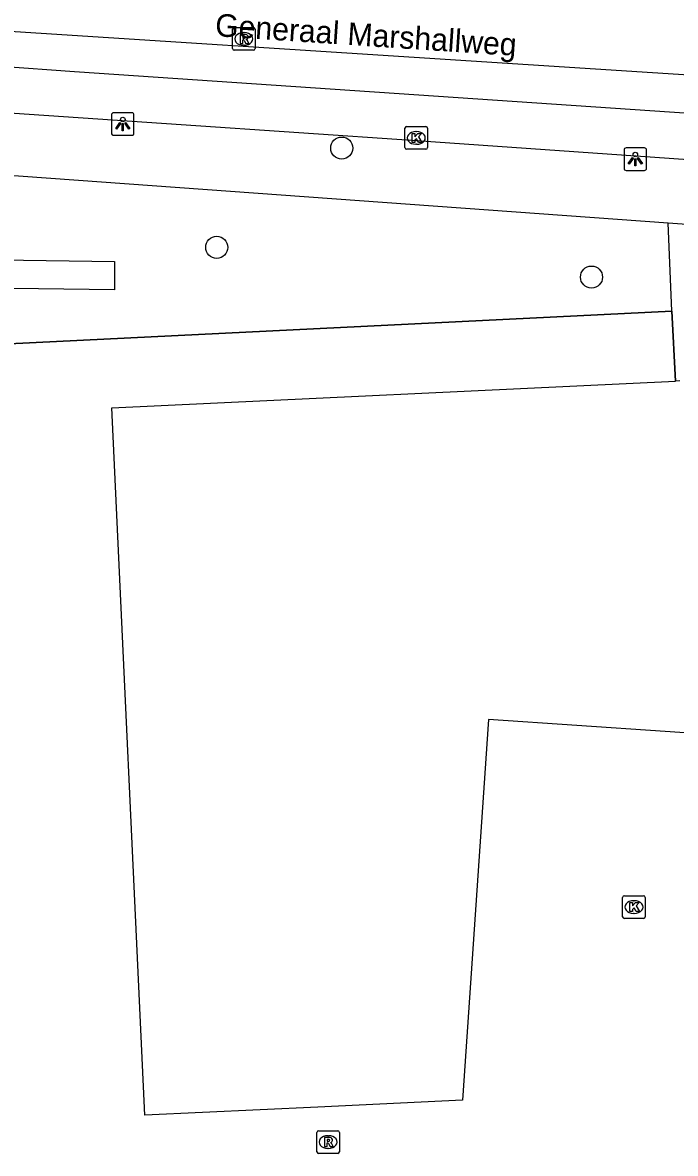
# Model space of a CAD drawing. Extents: x 161084 to 161928, y 385355 to 386522.
# Drawn here: x 161331.4 to 161360.4, y 386105.9 to 386156 of the extents above; entities that cross this region are included whole.
import ezdxf

# ---------------------------------------------------------------- set-up
doc = ezdxf.new("R2010")
doc.units = 0
for name, color, linetype in [('IMGEO_Boom', 7, 'Continuous'), ('IMGEO_Groenvoorziening', 7, 'Continuous'), ('IMGEO_Hek', 7, 'Continuous'), ('IMGEO_Kolk', 7, 'Continuous'), ('IMGEO_Lichtpunt', 7, 'Continuous'), ('IMGEO_Openbare_ruimte_label', 7, 'Continuous'), ('IMGEO_Pand', 7, 'Continuous'), ('IMGEO_Rijbaan_lokaal_gesloten', 7, 'Continuous'), ('IMGEO_Rioolput', 7, 'Continuous'), ('IMGEO_Voetpad_open', 7, 'Continuous')]:
    doc.layers.add(name, color=color, linetype=linetype)

msp = doc.modelspace()

# ---------------------------------------------------------------- linework, layer by layer
at = {"layer": 'IMGEO_Boom'}
for centre in [(161345.574, 386150.422), (161340.036, 386146.028), (161356.642, 386144.709)]:
    msp.add_circle(centre, 0.489, dxfattribs=at)
at = {"layer": 'IMGEO_Groenvoorziening'}
for points in [[(161360.195, 386143.207), (161360.035, 386147.116)], [(161360.195, 386143.207), (161326.629, 386141.553)], [(161360.358, 386140.107), (161360.195, 386143.207)]]:
    msp.add_lwpolyline(points, dxfattribs=at)
at = {"layer": 'IMGEO_Hek'}
for points in [[(161326.629, 386141.553), (161360.195, 386143.207)], [(161360.195, 386143.207), (161360.358, 386140.107)]]:
    msp.add_lwpolyline(points, dxfattribs=at)
at = {"layer": 'IMGEO_Kolk'}
for p, q in [((161348.377, 386150.449), (161348.377, 386151.301)), ((161348.452, 386151.375), (161349.304, 386151.375)), ((161349.378, 386151.301), (161349.378, 386150.449)), ((161348.865, 386151.155), (161348.89, 386151.155)), ((161349.304, 386150.375), (161348.452, 386150.375)), ((161348.888, 386150.595), (161348.863, 386150.595)), ((161358.022, 386116.386), (161358.022, 386117.238)), ((161358.097, 386117.312), (161358.949, 386117.312)), ((161359.023, 386117.238), (161359.023, 386116.386)), ((161358.51, 386117.092), (161358.535, 386117.092)), ((161358.949, 386116.312), (161358.097, 386116.312)), ((161358.533, 386116.532), (161358.508, 386116.532))]:
    msp.add_line(p, q, dxfattribs=at)
for points in [[(161348.377, 386150.449), (161348.377, 386151.301)], [(161348.452, 386151.375), (161349.304, 386151.375)], [(161349.378, 386151.301), (161349.378, 386150.449)], [(161348.698, 386151.075), (161348.821, 386151.075), (161348.821, 386150.924), (161348.951, 386151.075), (161349.115, 386151.075), (161348.969, 386150.924), (161349.122, 386150.675), (161348.97, 386150.675), (161348.885, 386150.839), (161348.821, 386150.772), (161348.821, 386150.675), (161348.698, 386150.675), (161348.698, 386151.075)], [(161349.304, 386150.375), (161348.452, 386150.375)], [(161358.022, 386116.386), (161358.022, 386117.238)], [(161358.097, 386117.312), (161358.949, 386117.312)], [(161359.023, 386117.238), (161359.023, 386116.386)], [(161358.343, 386117.012), (161358.466, 386117.012), (161358.466, 386116.861), (161358.596, 386117.012), (161358.76, 386117.012), (161358.614, 386116.861), (161358.767, 386116.612), (161358.615, 386116.612), (161358.53, 386116.776), (161358.466, 386116.709), (161358.466, 386116.612), (161358.343, 386116.612), (161358.343, 386117.012)], [(161358.949, 386116.312), (161358.097, 386116.312)]]:
    msp.add_lwpolyline(points, dxfattribs=at)
for centre, start, end in [((161348.454, 386151.299), 91.552, 178.448), ((161348.454, 386151.299), 91.552, 178.448), ((161349.302, 386151.299), 1.552, 88.448), ((161349.302, 386151.299), 1.552, 88.448), ((161348.454, 386150.451), 181.552, 268.448), ((161348.454, 386150.451), 181.552, 268.448), ((161349.302, 386150.451), 271.552, 358.448), ((161349.302, 386150.451), 271.552, 358.448), ((161358.099, 386117.236), 91.552, 178.448), ((161358.099, 386117.236), 91.552, 178.448), ((161358.947, 386117.236), 1.552, 88.448), ((161358.947, 386117.236), 1.552, 88.448), ((161358.099, 386116.388), 181.552, 268.448), ((161358.099, 386116.388), 181.552, 268.448), ((161358.947, 386116.388), 271.552, 358.448), ((161358.947, 386116.388), 271.552, 358.448)]:
    msp.add_arc(centre, 0.0765, start, end, dxfattribs=at)
for centre, major_axis, ratio, start_param, end_param in [((161348.864, 386150.875), (-0.387, 0.002), 0.722429, 4.712389, 7.853982), ((161348.889, 386150.875), (-0.39, 0.002), 0.717154, 1.570796, 4.712389), ((161358.509, 386116.812), (-0.387, 0.002), 0.722429, 4.712389, 7.853982), ((161358.534, 386116.812), (-0.39, 0.002), 0.717154, 1.570796, 4.712389)]:
    msp.add_ellipse(centre, major_axis=major_axis, ratio=ratio, start_param=start_param, end_param=end_param, dxfattribs=at)
at = {"layer": 'IMGEO_Lichtpunt'}
for p, q in [((161335.373, 386151.892), (161335.373, 386151.085)), ((161335.373, 386151.892), (161335.373, 386151.085)), ((161336.275, 386151.987), (161335.467, 386151.987)), ((161336.275, 386151.987), (161335.467, 386151.987)), ((161336.369, 386151.085), (161336.369, 386151.892)), ((161336.369, 386151.085), (161336.369, 386151.892)), ((161335.467, 386150.991), (161336.275, 386150.991)), ((161335.467, 386150.991), (161336.275, 386150.991)), ((161358.084, 386150.339), (161358.084, 386149.532)), ((161358.084, 386150.339), (161358.084, 386149.532)), ((161358.986, 386150.434), (161358.178, 386150.434)), ((161358.986, 386150.434), (161358.178, 386150.434)), ((161359.08, 386149.532), (161359.08, 386150.339)), ((161359.08, 386149.532), (161359.08, 386150.339)), ((161358.178, 386149.438), (161358.986, 386149.438)), ((161358.178, 386149.438), (161358.986, 386149.438))]:
    msp.add_line(p, q, dxfattribs=at)
for points in [[(161335.747, 386151.556), (161335.786, 386151.528), (161335.598, 386151.266), (161335.56, 386151.293), (161335.747, 386151.556)], [(161335.849, 386151.508), (161335.896, 386151.508), (161335.896, 386151.186), (161335.849, 386151.186), (161335.849, 386151.508)], [(161335.959, 386151.528), (161335.997, 386151.555), (161336.184, 386151.293), (161336.145, 386151.265), (161335.959, 386151.528)], [(161358.458, 386150.003), (161358.497, 386149.975), (161358.309, 386149.713), (161358.271, 386149.74), (161358.458, 386150.003)], [(161358.56, 386149.955), (161358.607, 386149.955), (161358.607, 386149.633), (161358.56, 386149.633), (161358.56, 386149.955)], [(161358.67, 386149.975), (161358.708, 386150.002), (161358.895, 386149.74), (161358.856, 386149.712), (161358.67, 386149.975)]]:
    msp.add_lwpolyline(points, dxfattribs=at)
for centre in [(161335.872, 386151.69), (161358.583, 386150.137)]:
    msp.add_circle(centre, 0.0994, dxfattribs=at)
for centre, start, end in [((161335.467, 386151.892), 90, 180), ((161335.467, 386151.892), 90, 180), ((161336.275, 386151.892), 0, 90), ((161336.275, 386151.892), 0, 90), ((161335.467, 386151.085), 180, 270), ((161335.467, 386151.085), 180, 270), ((161336.275, 386151.085), 270, 0), ((161336.275, 386151.085), 270, 360), ((161358.178, 386150.339), 90, 180), ((161358.178, 386150.339), 90, 180), ((161358.986, 386150.339), 0, 90), ((161358.986, 386150.339), 0, 90), ((161358.178, 386149.532), 180, 270), ((161358.178, 386149.532), 180, 270), ((161358.986, 386149.532), 270, 0), ((161358.986, 386149.532), 270, 360)]:
    msp.add_arc(centre, 0.0946, start, end, dxfattribs=at)
at = {"layer": 'IMGEO_Pand'}
for points in [[(161393.164, 386109.32), (161378.756, 386108.637), (161379.479, 386123.262), (161352.072, 386125.115), (161350.932, 386108.253), (161344.517, 386107.956), (161336.856, 386107.603), (161335.394, 386138.926), (161360.358, 386140.107)], [(161360.555, 386140.116), (161360.358, 386140.107)]]:
    msp.add_lwpolyline(points, dxfattribs=at)
at = {"layer": 'IMGEO_Rijbaan_lokaal_gesloten'}
for points in [[(161329.521, 386153.877), (161329.71, 386155.676), (161372.882, 386152.906), (161383.343, 386150.824), (161383.287, 386149.19)], [(161383.287, 386149.19), (161373.616, 386151.096), (161333.734, 386153.806), (161330.468, 386154.043), (161329.521, 386153.877)]]:
    msp.add_lwpolyline(points, dxfattribs=at)
at = {"layer": 'IMGEO_Rioolput'}
for p, q in [((161340.809, 386155.759), (161341.661, 386155.759)), ((161340.734, 386154.833), (161340.734, 386155.685)), ((161341.222, 386155.539), (161341.247, 386155.539)), ((161341.735, 386155.685), (161341.735, 386154.833)), ((161341.661, 386154.759), (161340.809, 386154.759)), ((161341.245, 386154.979), (161341.22, 386154.979)), ((161344.471, 386105.978), (161344.471, 386106.83)), ((161344.546, 386106.904), (161345.398, 386106.904)), ((161344.959, 386106.684), (161344.984, 386106.684)), ((161345.472, 386106.83), (161345.472, 386105.978)), ((161345.398, 386105.904), (161344.546, 386105.904)), ((161344.982, 386106.124), (161344.957, 386106.124))]:
    msp.add_line(p, q, dxfattribs=at)
for points in [[(161340.809, 386155.759), (161341.661, 386155.759)], [(161340.734, 386154.833), (161340.734, 386155.685)], [(161341.323, 386155.457), (161341.071, 386155.459), (161341.071, 386155.059)], [(161341.071, 386155.059), (161341.195, 386155.059), (161341.195, 386155.221), (161341.206, 386155.221)], [(161341.249, 386155.378), (161341.195, 386155.378), (161341.195, 386155.297)], [(161341.195, 386155.297), (161341.247, 386155.297)], [(161341.735, 386155.685), (161341.735, 386154.833)], [(161341.661, 386154.759), (161340.809, 386154.759)], [(161341.253, 386155.192), (161341.324, 386155.059), (161341.464, 386155.059), (161341.399, 386155.185)], [(161344.471, 386105.978), (161344.471, 386106.83)], [(161344.546, 386106.904), (161345.398, 386106.904)], [(161345.472, 386106.83), (161345.472, 386105.978)], [(161345.06, 386106.602), (161344.808, 386106.604), (161344.808, 386106.204)], [(161344.808, 386106.204), (161344.932, 386106.204), (161344.932, 386106.366), (161344.943, 386106.366)], [(161344.986, 386106.523), (161344.932, 386106.523), (161344.932, 386106.442)], [(161344.932, 386106.442), (161344.984, 386106.442)], [(161344.99, 386106.337), (161345.061, 386106.204), (161345.201, 386106.204), (161345.136, 386106.33)], [(161345.398, 386105.904), (161344.546, 386105.904)]]:
    msp.add_lwpolyline(points, dxfattribs=at)
for centre, radius, start, end in [((161340.811, 386155.683), 0.0765, 91.552, 178.448), ((161340.811, 386155.683), 0.0765, 91.552, 178.448), ((161341.659, 386155.683), 0.0765, 1.552, 88.448), ((161341.659, 386155.683), 0.0765, 1.552, 88.448), ((161341.205, 386155.168), 0.0533, 26.0293, 88.6989), ((161341.231, 386155.486), 0.19, 274.7715, 282.9687), ((161341.255, 386155.282), 0.0964, 77.0061, 93.1865), ((161341.269, 386155.339), 0.0378, 276.6634, 79.6772), ((161341.322, 386155.347), 0.109, 350.3612, 89.416), ((161341.32, 386155.347), 0.112, 277.5842, 350.9817), ((161341.304, 386155.132), 0.108, 29.5134, 73.7905), ((161340.811, 386154.835), 0.0765, 181.552, 268.448), ((161340.811, 386154.835), 0.0765, 181.552, 268.448), ((161341.659, 386154.835), 0.0765, 271.552, 358.448), ((161341.659, 386154.835), 0.0765, 271.552, 358.448), ((161344.548, 386106.828), 0.0765, 91.552, 178.448), ((161344.548, 386106.828), 0.0765, 91.552, 178.448), ((161345.396, 386106.828), 0.0765, 1.552, 88.448), ((161345.396, 386106.828), 0.0765, 1.552, 88.448), ((161344.942, 386106.313), 0.0533, 26.0293, 88.6989), ((161344.968, 386106.631), 0.19, 274.7715, 282.9687), ((161344.992, 386106.427), 0.0964, 77.0061, 93.1865), ((161345.006, 386106.484), 0.0378, 276.6634, 79.6772), ((161345.059, 386106.492), 0.109, 350.3612, 89.416), ((161345.057, 386106.492), 0.112, 277.5842, 350.9817), ((161345.041, 386106.277), 0.108, 29.5134, 73.7905), ((161344.548, 386105.98), 0.0765, 181.552, 268.448), ((161344.548, 386105.98), 0.0765, 181.552, 268.448), ((161345.396, 386105.98), 0.0765, 271.552, 358.448), ((161345.396, 386105.98), 0.0765, 271.552, 358.448)]:
    msp.add_arc(centre, radius, start, end, dxfattribs=at)
for centre, major_axis, ratio, start_param, end_param in [((161341.221, 386155.259), (-0.387, 0.002), 0.722429, 4.712389, 7.853982), ((161341.246, 386155.259), (-0.39, 0.002), 0.717154, 1.570796, 4.712389), ((161344.958, 386106.404), (-0.387, 0.002), 0.722429, 4.712389, 7.853982), ((161344.983, 386106.404), (-0.39, 0.002), 0.717154, 1.570796, 4.712389)]:
    msp.add_ellipse(centre, major_axis=major_axis, ratio=ratio, start_param=start_param, end_param=end_param, dxfattribs=at)
at = {"layer": 'IMGEO_Voetpad_open'}
for points in [[(161328.025, 386152.175), (161348.894, 386150.753), (161371.482, 386149.183), (161377.98, 386148.853)], [(161329.193, 386149.342), (161360.035, 386147.116)], [(161360.035, 386147.116), (161364.759, 386146.775), (161369.82, 386146.436), (161371.576, 386146.304), (161372.563, 386146.23), (161379.637, 386145.764)], [(161326.427, 386145.537), (161335.501, 386145.4), (161335.504, 386144.14), (161326.491, 386144.261)]]:
    msp.add_lwpolyline(points, dxfattribs=at)

# ---------------------------------------------------------------- texts
at = {"layer": 'IMGEO_Openbare_ruimte_label'}
msp.add_text('Generaal Marshallweg', height=1, rotation=356.2164, dxfattribs=at).set_placement((161339.943, 386155.385))

doc.saveas('drawing.dxf')
